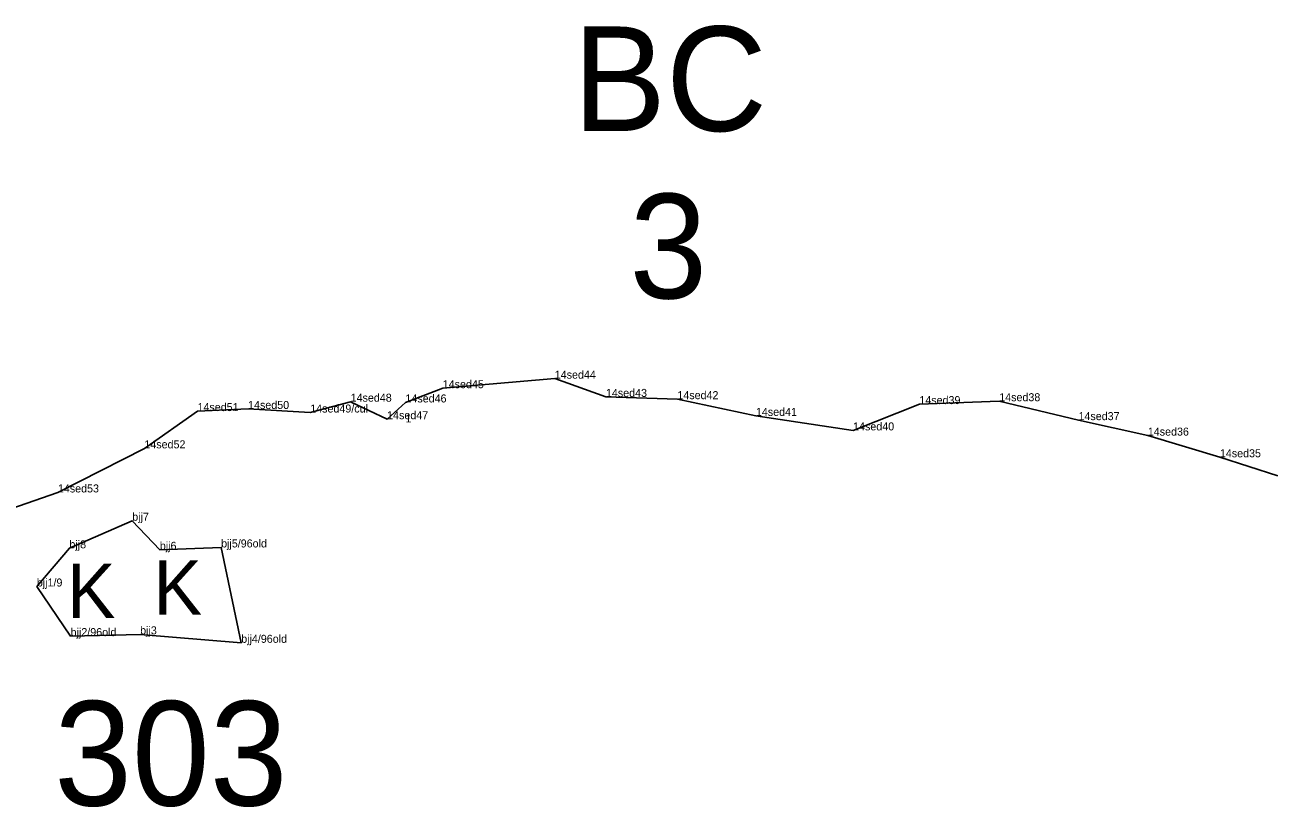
# Model space of a CAD drawing. Extents: x 2072529 to 2268796, y 436423 to 470406.
# Drawn here: x 2264811 to 2265589, y 442596 to 443085 of the extents above; entities that cross this region are included whole.
import ezdxf

# ---------------------------------------------------------------- set-up
doc = ezdxf.new("R2010")
doc.units = 0
for name, color, linetype in [('Default', 7, 'Continuous'), ('Exist Environmental Wetland Boundary', 7, 'Continuous'), ('Exist Environmental Wetland Boundary Cogo Comment', 7, 'Continuous'), ('Exist Hydro Jurisdictional Stream or Body of Water NEU Mitigable', 7, 'Continuous'), ('Exist Hydro Jurisdictional Stream or Body of Water NEU Mitigable Cogo Comment', 7, 'Continuous'), ('Exist Hydro Swamp or Marsh', 7, 'Continuous'), ('Old_Level_20', 7, 'Continuous')]:
    doc.layers.add(name, color=color, linetype=linetype)

msp = doc.modelspace()

# ---------------------------------------------------------------- linework, layer by layer
at = {"layer": 'Exist Environmental Wetland Boundary'}
msp.add_lwpolyline([(2264818.78, 442734.07), (2264839.89, 442703.05), (2264883.32, 442704.16), (2264946.45, 442698.89), (2264933.91, 442758.47), (2264895.63, 442756.98), (2264878.38, 442775.14), (2264839.15, 442757.92)], close=True, dxfattribs=at)
at = {"layer": 'Exist Hydro Jurisdictional Stream or Body of Water NEU Mitigable'}
msp.add_lwpolyline([(2265593.99, 442803.11), (2265557.87, 442814.81), (2265512.84, 442828.33), (2265469.53, 442838), (2265420.02, 442849.82), (2265370.12, 442848.02), (2265328.72, 442831.59), (2265268.01, 442840.66), (2265218.95, 442851.1), (2265174.32, 442852.51), (2265142.35, 442863.91), (2265072.37, 442857.96), (2265049.07, 442849.06), (2265037.62, 442838.59), (2265014.84, 442849.52), (2264989.6, 442842.76), (2264950.75, 442844.98), (2264919.17, 442843.65), (2264885.97, 442820.38), (2264831.95, 442792.83), (2264778.41, 442774.22)], dxfattribs=at)
at = {"layer": 'Old_Level_20'}
for p, q in [((2265142.35, 442863.91), (2265142.35, 442863.91)), ((2265072.37, 442857.96), (2265072.37, 442857.96)), ((2265014.84, 442849.52), (2265014.84, 442849.52)), ((2265049.07, 442849.06), (2265049.07, 442849.06)), ((2265174.32, 442852.51), (2265174.32, 442852.51)), ((2265218.95, 442851.1), (2265218.95, 442851.1)), ((2265370.12, 442848.02), (2265370.12, 442848.02)), ((2265420.02, 442849.82), (2265420.02, 442849.82)), ((2264919.17, 442843.65), (2264919.17, 442843.65)), ((2264950.75, 442844.98), (2264950.75, 442844.98)), ((2264989.6, 442842.76), (2264989.6, 442842.76)), ((2265037.62, 442838.59), (2265037.62, 442838.59)), ((2265268.01, 442840.66), (2265268.01, 442840.66)), ((2265469.53, 442838), (2265469.53, 442838)), ((2265328.72, 442831.59), (2265328.72, 442831.59)), ((2265512.84, 442828.33), (2265512.84, 442828.33)), ((2264885.97, 442820.38), (2264885.97, 442820.38)), ((2265557.87, 442814.81), (2265557.87, 442814.81)), ((2264831.95, 442792.83), (2264831.95, 442792.83)), ((2264878.38, 442775.14), (2264878.38, 442775.14)), ((2264839.15, 442757.92), (2264839.15, 442757.92)), ((2264895.63, 442756.98), (2264895.63, 442756.98)), ((2264933.91, 442758.47), (2264933.91, 442758.47)), ((2264818.78, 442734.07), (2264818.78, 442734.07)), ((2264839.89, 442703.05), (2264839.89, 442703.05)), ((2264883.32, 442704.16), (2264883.32, 442704.16)), ((2264946.45, 442698.89), (2264946.45, 442698.89))]:
    msp.add_line(p, q, dxfattribs=at)

# ---------------------------------------------------------------- texts
at = {"layer": 'Default'}
for s, p in [('BC', (2265153.55, 443018.62)), ('3', (2265189.02, 442914.08)), ('303', (2264829.64, 442597.16))]:
    msp.add_text(s, height=65.34, dxfattribs=at).set_placement(p)
at = {"layer": 'Exist Environmental Wetland Boundary Cogo Comment'}
for s, p in [('bjj7', (2264878.38, 442775.14)), ('bjj8', (2264839.15, 442757.92)), ('bjj6', (2264895.63, 442756.98)), ('bjj5/96old', (2264933.91, 442758.47)), ('bjj1/9', (2264818.78, 442734.07)), ('bjj2/96old', (2264839.89, 442703.05)), ('bjj3', (2264883.32, 442704.16)), ('bjj4/96old', (2264946.45, 442698.89))]:
    msp.add_text(s, height=5, dxfattribs=at).set_placement(p)
at = {"layer": 'Exist Hydro Jurisdictional Stream or Body of Water NEU Mitigable Cogo Comment'}
for s, p in [('14sed44', (2265142.35, 442863.91)), ('14sed45', (2265072.37, 442857.96)), ('14sed48', (2265014.84, 442849.52)), ('14sed46', (2265049.07, 442849.06)), ('14sed43', (2265174.32, 442852.51)), ('14sed42', (2265218.95, 442851.1)), ('14sed39', (2265370.12, 442848.02)), ('14sed38', (2265420.02, 442849.82)), ('14sed51', (2264919.17, 442843.65)), ('14sed50', (2264950.75, 442844.98)), ('14sed49/cul', (2264989.6, 442842.76)), ('14sed41', (2265268.01, 442840.66)), ('14sed47', (2265037.62, 442838.59)), ('1', (2265049.07, 442836.56)), ('14sed37', (2265469.53, 442838)), ('14sed40', (2265328.72, 442831.59)), ('14sed36', (2265512.84, 442828.33)), ('14sed52', (2264885.97, 442820.38)), ('14sed35', (2265557.87, 442814.81)), ('14sed53', (2264831.95, 442792.83))]:
    msp.add_text(s, height=5, dxfattribs=at).set_placement(p)
at = {"layer": 'Exist Hydro Swamp or Marsh'}
for p in [(2264837.63, 442714.31), (2264891.68, 442716.5)]:
    msp.add_text('K', height=34, dxfattribs=at).set_placement(p)

doc.saveas('drawing.dxf')
